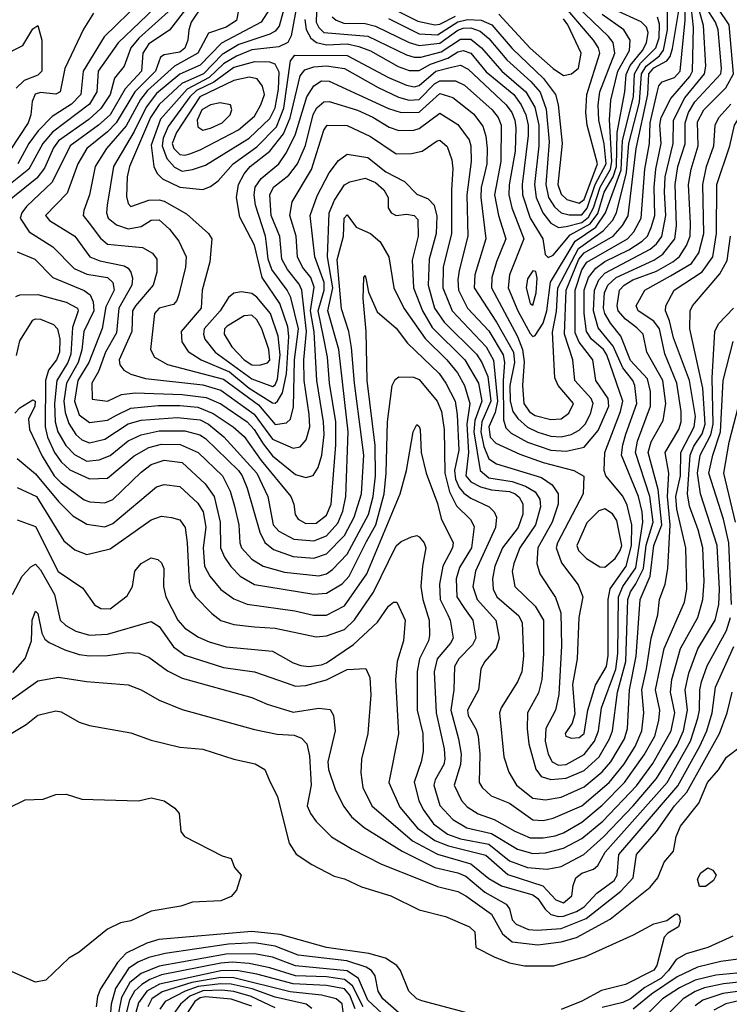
# Model space of a CAD drawing. Extents: x 501367 to 657802, y 482273 to 547541.
# Tile 536 of 656: x 589354 to 592108, y 520004 to 523825. Entities that reach past the tile are written whole.
import ezdxf

# ---------------------------------------------------------------- set-up
doc = ezdxf.new("R2010")
doc.units = 0

msp = doc.modelspace()

# ---------------------------------------------------------------- linework, layer by layer
at = {"layer": '0CON20XD'}
for points in [[(591487, 523067), (591535, 523068.2), (591556.1, 523093.9), (591587.6, 523185), (591630.1, 523265), (591622.9, 523342.9), (591601.6, 523435), (591598.9, 523495), (591605.8, 523545), (591663.8, 523695), (591656.7, 523736.6), (591639.4, 523759.4), (591426.1, 523965)], [(590055, 523940), (589935.4, 523784.6), (589855, 523731.7), (589831.9, 523695), (589826.9, 523625), (589763.5, 523556.5), (589705, 523455.8), (589660.2, 523415), (589549.8, 523335), (589480.6, 523195), (589380.4, 523099.6), (589361.9, 523075), (589356.5, 523055), (589391.3, 523001.3), (589483.3, 522943.3), (589565, 522859.6), (589615, 522837.7), (589695, 522824.4), (589716.2, 522805), (589721.1, 522775), (589689, 522711), (589673.8, 522626.2), (589622.2, 522495), (589580.4, 522425), (589566.7, 522345), (589585, 522292), (589625, 522261.7), (589695, 522270.5), (589729.6, 522290.4), (589785, 522317.7), (589891.8, 522328.2), (589975, 522328.1), (590045, 522320.7), (590105, 522296.9), (590182.6, 522245), (590225, 522207), (590291.1, 522115), (590405.8, 521975), (590417.8, 521945), (590423.3, 521905), (590435, 521886.7), (590465, 521870), (590505, 521871.2), (590545, 521901.9), (590563.2, 521945), (590581.6, 522175), (590580.9, 522265), (590556.1, 522415), (590549.2, 522515), (590533.6, 522593.6), (590512.2, 522695), (590536.1, 522775), (590536.3, 522805), (590499.3, 522905), (590482, 523065), (590508.7, 523141.3), (590555, 523230.8), (590591.2, 523278.8), (590625, 523303.6), (590705, 523290.7), (590775, 523234.5), (590847, 523197), (590895, 523148.2), (590939.2, 523129.2), (590962.5, 523105), (590972.4, 523062.4), (590970.8, 522995), (590943.4, 522895), (590939.2, 522795), (590964.4, 522705), (591001.2, 522651.2), (591127.2, 522527.2), (591147.8, 522495), (591170.5, 522440.5), (591182.7, 522345), (591148, 522265), (591143.1, 522225), (591155, 522169.2), (591175, 522121.2), (591205, 522101.9), (591378.5, 522048.5), (591419.9, 522019.9), (591444.4, 521985), (591443.5, 521945), (591419.9, 521875), (591364.5, 521775), (591361, 521715), (591372.1, 521675), (591433.1, 521583.1), (591453.8, 521523.9), (591456.8, 521395), (591445.9, 521205.9), (591433.9, 521145), (591396.1, 521073.9), (591393.5, 521025), (591405.2, 520975), (591421.1, 520945), (591445, 520932.1), (591475, 520934.3), (591545, 520973.9), (591584.6, 521025), (591600.1, 521065), (591612.1, 521155), (591667.1, 521305), (591675.4, 521365), (591678.5, 521585), (591694.1, 521625), (591745, 521698.2), (591772.2, 521875), (591769.4, 521915), (591755.1, 521975), (591690, 522135), (591694.1, 522175), (591706.8, 522216.8), (591748.8, 522335), (591741.5, 522405), (591733.2, 522425), (591694.1, 522474.1), (591657.5, 522557.5), (591598.6, 522628.6), (591581.4, 522695), (591584.3, 522775), (591601, 522815), (591625, 522841), (591800.2, 522935), (591825.1, 522954.9), (591846.3, 522983.7), (591861.5, 523065), (591855.9, 523155), (591859.5, 523215), (591889.9, 523345), (591891.8, 523435), (591935, 523521.9), (592011.5, 523615), (592017.4, 523645), (592007.7, 523802.3), (591978.9, 523905)], [(590065, 523883), (590019.4, 523815), (590010, 523785), (590007, 523745), (589995, 523714.8), (589975, 523698.7), (589915, 523688.4), (589900.5, 523679.5), (589881.4, 523625), (589801.4, 523545), (589728.8, 523425), (589695, 523389.9), (589614.4, 523325), (589579.5, 523265), (589538, 523152), (589453.9, 523065), (589470, 523045), (589567.6, 522985), (589626.9, 522905), (589665, 522889.3), (589760, 522870), (589775, 522861.2), (589785.8, 522845), (589791.7, 522821.7), (589789.4, 522795), (589738.4, 522705), (589730.2, 522609.8), (589686.9, 522535), (589660.2, 522459.8), (589633.8, 522415), (589635, 522352), (589695, 522344.3), (589749.8, 522370.2), (589802.6, 522377.4), (589985, 522371.1), (590078.4, 522358.4), (590135, 522333.8), (590236.5, 522265), (590264.6, 522235), (590298.6, 522178.6), (590335, 522133), (590425, 522060.5), (590465, 522048.5), (590493.3, 522056.7), (590512.6, 522087.4), (590527.2, 522135), (590535.6, 522215), (590533.6, 522265), (590506.8, 522425), (590496.4, 522613.6), (590482.8, 522695), (590496.7, 522786.7), (590483.9, 522823.9), (590451.4, 522865), (590431.7, 522905), (590427.3, 522985), (590403, 523065), (590411.5, 523118.5), (590486.5, 523243.5), (590535, 523395.7), (590548, 523415), (590625, 523414.8), (590715, 523371.2), (590815, 523304.2), (590874, 523306), (590915.5, 523314.5), (590973.6, 523355), (590985, 523356.9), (591013.4, 523333.4), (591031, 523281), (591035.6, 523245.6), (591029.8, 523165), (591030.3, 522995), (590998.1, 522865), (590996.1, 522785), (591031.8, 522695), (591165, 522555.2), (591193.1, 522503.1), (591207.7, 522345), (591199.3, 522300.7), (591175.3, 522245), (591179.9, 522205), (591201.4, 522181.4), (591295, 522138.9), (591385, 522107.1), (591504.3, 522075), (591543.3, 522053.3), (591540.9, 521985), (591440.8, 521795), (591436.2, 521775), (591457, 521717), (591521.4, 521631.4), (591538.9, 521585), (591524.2, 521505.8), (591517.2, 521345), (591499.7, 521245), (591508, 521132), (591498.7, 521095), (591470.5, 521055), (591472.9, 521045), (591495, 521037.3), (591525, 521039.4), (591545, 521054.7), (591559.4, 521145), (591588, 521242), (591631.1, 521315), (591638.3, 521358.3), (591638, 521575), (591646, 521616), (591707.2, 521705), (591728.9, 521785), (591729.3, 521865), (591711.4, 521941.4), (591695, 521976), (591628.9, 522055), (591621.8, 522075), (591625.2, 522145), (591686, 522304), (591695.1, 522345), (591632.9, 522525), (591619.1, 522545), (591573.1, 522585), (591553.4, 522615), (591544.6, 522684.6), (591544.7, 522775), (591561.2, 522825), (591589.6, 522860.4), (591625, 522887.1), (591717.6, 522932.4), (591769.7, 522965), (591790, 522985), (591805, 523018.2), (591818.3, 523065), (591815.7, 523175), (591822.4, 523245), (591843.8, 523345), (591838.9, 523415), (591843, 523445), (591880.4, 523519.6), (591954.4, 523605), (591965.3, 523625), (591968.6, 523795), (591957.1, 523905)], [(590209.3, 523895), (590195, 523821.3), (590155, 523795.6), (590087.2, 523772.8), (590045.8, 523695), (589955, 523644.6), (589850.3, 523549.7), (589823.3, 523515), (589767.6, 523412.4), (589690.5, 523325), (589647.5, 523255), (589624.5, 523145.5), (589602.6, 523085), (589600.8, 523065), (589623.8, 523035), (589667.5, 522977.5), (589695, 522953.2), (589830.8, 522940.8), (589869.3, 522919.3), (589886, 522895), (589886.3, 522845), (589872.4, 522795), (589803.3, 522715), (589792.5, 522695), (589788.8, 522615), (589739.8, 522505), (589743.2, 522485), (589758.5, 522465), (589785, 522448.8), (589842.4, 522432.4), (590065, 522407.6), (590135, 522386.7), (590264.4, 522294.4), (590335, 522196.7), (590415, 522162.2), (590442, 522168), (590465.7, 522194.3), (590480.6, 522245), (590477.1, 522292.9), (590458.4, 522425), (590457.2, 522505), (590467.5, 522615), (590448.9, 522775), (590438.5, 522798.5), (590393.5, 522855), (590371.1, 522895), (590363.8, 522983.8), (590330.3, 523065), (590325.2, 523145), (590339.6, 523175), (590398.5, 523221.5), (590432.5, 523265), (590463.5, 523336.5), (590492.6, 523457.4), (590507.2, 523482.8), (590535, 523506.5), (590555, 523507.5), (590665, 523473.5), (590725, 523446.6), (590788, 523408), (590825, 523394.3), (590884, 523396), (590905, 523402.5), (590985, 523462.5), (591055, 523417.9), (591098.2, 523358.2), (591105.5, 523335), (591106.1, 523275), (591089.1, 523145), (591092.8, 522985), (591059, 522851), (591054.2, 522815), (591057.5, 522775), (591092.1, 522705), (591175, 522617.1), (591229.7, 522525), (591235.5, 522495), (591230.4, 522425), (591232.2, 522272.2), (591241.3, 522241.3), (591260.9, 522220.9), (591325, 522184.9), (591415, 522155.1), (591475, 522150.2), (591545, 522166), (591599.3, 522230.7), (591640.7, 522325), (591637.9, 522355), (591590, 522425), (591578.5, 522505), (591525, 522574), (591509.9, 522610.1), (591509.2, 522775), (591535, 522854.4), (591555, 522884.3), (591712.3, 522975), (591737.8, 523002.2), (591765.8, 523054.2), (591780.2, 523245), (591798.5, 523345), (591800.2, 523425), (591827.8, 523542.2), (591835, 523567.8), (591846.8, 523583.2), (591895, 523601.1), (591917.4, 523625), (591936.8, 523823.2), (591935.7, 523905)], [(590389.2, 523905), (590360.5, 523799.5), (590345, 523780), (590325, 523768.1), (590205, 523728.5), (590140.5, 523689.5), (590067.6, 523615), (589982.8, 523577.2), (589894.9, 523495.1), (589862, 523445), (589780.5, 523255), (589771.2, 523215), (589768.4, 523138.4), (589775, 523111.9), (589785, 523100), (589855.8, 523124.2), (589895, 523126.2), (589915, 523120.5), (590000.9, 523070.9), (590086.5, 522995), (590100, 522975), (590092.5, 522885), (590061.7, 522775), (590058.1, 522705), (589980.8, 522615), (589983.1, 522575), (590007.5, 522537.5), (590058, 522505), (590168.1, 522458.1), (590245, 522394.9), (590335, 522338.5), (590345, 522337.4), (590355, 522344.8), (590373.6, 522376.4), (590389.2, 522450.8), (590398.3, 522595), (590395, 522632.5), (590363.7, 522723.7), (590294.6, 522825), (590265, 522950), (590208.3, 523058.3), (590195.2, 523135), (590203.9, 523185), (590225, 523226.3), (590248.5, 523255), (590325.5, 523314.5), (590378.3, 523381.7), (590404.2, 523444.1), (590442.7, 523607.3), (590460.3, 523629.7), (590495, 523641.8), (590545, 523645.9), (590615, 523634.9), (590745, 523562.1), (590824.3, 523524.3), (590865, 523512.6), (590905, 523515.6), (590964.4, 523575.6), (590985, 523588.2), (591045, 523587.2), (591080.4, 523570.4), (591188.1, 523475), (591210.3, 523445), (591222.7, 523415), (591221.4, 523275), (591196.8, 523145), (591212.5, 523065), (591240.4, 522975), (591204.6, 522885.4), (591185.8, 522825), (591184.5, 522785), (591286.1, 522596.1), (591305.7, 522545.7), (591312.2, 522497.8), (591305.7, 522405), (591309.9, 522335), (591332.7, 522302.7), (591355, 522289.2), (591415, 522274), (591455, 522275.7), (591485, 522298), (591503.8, 522335), (591443.4, 522405), (591430.2, 522435), (591422.3, 522612.3), (591436.9, 522693.1), (591442.7, 522785), (591522.8, 522937.2), (591618.3, 523005), (591654.2, 523045), (591670.2, 523075), (591708.5, 523231.5), (591718, 523345), (591760, 523505), (591766.9, 523615), (591785, 523643.9), (591836.8, 523685), (591853, 523707), (591867.7, 523785), (591867.7, 523867.7)], [(591748.6, 522628.6), (591705, 522662.3), (591676.3, 522695), (591672.8, 522715), (591682.1, 522775), (591699.8, 522795), (591732.9, 522815), (591825, 522849.4), (591889, 522885), (591914.3, 522905.7), (591941.3, 522948.7), (591955.4, 522985), (591957.6, 523035), (591949.4, 523185), (591959.4, 523245), (591986.8, 523335), (591985, 523428.9), (592009.5, 523475), (592095, 523560.4), (592124.5, 523615), (592107.7, 523805), (592025, 523929.2)], [(589943.1, 523866.9), (589816.9, 523753.1), (589784.9, 523715.1), (589759.7, 523645), (589721.7, 523598.3), (589705.4, 523535), (589669.5, 523480.5), (589622.2, 523437.8), (589505, 523355.4), (589485, 523327.7), (589451, 523249), (589420.5, 523209.5), (589239.5, 523065)], [(589904.1, 523895), (589736.5, 523735), (589659.1, 523625), (589653.8, 523545), (589625, 523497.2), (589481, 523389), (589444.1, 523345), (589389.7, 523245), (589259, 523141)], [(589822.9, 523895), (589681.4, 523758.6), (589600.5, 523625), (589591.2, 523535), (589555, 523497.3), (589480.2, 523449.8), (589426.3, 523393.6), (589389.7, 523345), (589347.2, 523265)], [(590323.9, 523866.1), (590291.4, 523815), (590136.9, 523733.1), (590055, 523647.8), (589975, 523613.2), (589885, 523538), (589844.9, 523485), (589798.9, 523391.1), (589718.2, 523255), (589693.6, 523105), (589691.7, 523075), (589697.2, 523055), (589729.3, 523029.3), (589775, 523013.6), (589825, 523023), (589865, 523047.4), (589895, 523048.7), (589935, 523012), (589971.8, 522965), (590000, 522905), (589998, 522865), (589971.2, 522758.8), (589964.6, 522735.4), (589950.5, 522719.5), (589895, 522705.9), (589877.1, 522685), (589862.3, 522545), (589877.3, 522515), (589927.2, 522487.2), (590145, 522430.3), (590280.5, 522330.5), (590345, 522254.1), (590389, 522261), (590405.4, 522275), (590417, 522323), (590420.5, 522505), (590436, 522625), (590406.6, 522746.6), (590392.6, 522775), (590332, 522855), (590318.5, 522895), (590313.6, 522943.6), (590307.6, 522985), (590269.6, 523105), (590263.8, 523145), (590267.6, 523175), (590291.4, 523208.6), (590359.2, 523265), (590387.2, 523305), (590423.7, 523376.4), (590468.8, 523525), (590495, 523567.9), (590525, 523587.5), (590555, 523586.5), (590785, 523480), (590835, 523464.5), (590905, 523466.4), (590985, 523537.8), (591035, 523523.2), (591115, 523459.5), (591151.8, 523411.8), (591163.1, 523373.1), (591167.9, 523325), (591167.2, 523265), (591155.7, 523215), (591145.4, 523175), (591143.3, 523135), (591163.3, 522975), (591120.5, 522835), (591117.8, 522785), (591205, 522650.6), (591270, 522535), (591274.5, 522495), (591256.5, 522405), (591257.2, 522345), (591267.8, 522305), (591287, 522277), (591325, 522244.2), (591365, 522224), (591415, 522208.9), (591455, 522206.6), (591494.1, 522215.9), (591525, 522231.9), (591547.9, 522255), (591569.8, 522295), (591580.2, 522335), (591571.7, 522355), (591508.7, 522425), (591500.9, 522505), (591467.9, 522605), (591474.6, 522775), (591524.5, 522895.5), (591545, 522920.7), (591656.8, 522985), (591693.4, 523026.6), (591715.9, 523064.1), (591746.7, 523325), (591792.2, 523535), (591795.9, 523615), (591815, 523638.3), (591865.4, 523664.6), (591878.1, 523681.9), (591887.3, 523712.7), (591914.1, 523875.9)], [(590432.3, 523895), (590407.5, 523762.5), (590395, 523736.5), (590360.2, 523719.8), (590255, 523707.9), (590195, 523683.3), (590145, 523653.2), (590089.2, 523600.8), (590004.6, 523555.5), (589901.2, 523438.8), (589865, 523337.5), (589874.3, 523255), (589888.3, 523228.3), (589907.8, 523207.8), (589975, 523174.8), (590065, 523165.8), (590095, 523177.6), (590125, 523199.7), (590182, 523265), (590275, 523331.1), (590351.3, 523408.7), (590379.1, 523480.9), (590405.4, 523664.6), (590422.2, 523687.8), (590625, 523686.4), (590785, 523601.1), (590855, 523570.6), (590885, 523563.9), (590905, 523569.9), (590968.9, 523625), (591029.5, 523640.5), (591065, 523648.1), (591095, 523633.1), (591242.3, 523495), (591264, 523465), (591275.3, 523435.3), (591280.1, 523405), (591276.9, 523315), (591253.6, 523183.6), (591252.1, 523145), (591264.5, 523094.5), (591310.5, 522975), (591255.5, 522835), (591249.2, 522785), (591287, 522695), (591335, 522607.7), (591345, 522595.5), (591355, 522599.4), (591385, 522647.6), (591400.1, 522695), (591413.9, 522806.1), (591509.3, 522965), (591590, 523020), (591627.7, 523075), (591687.6, 523242.4), (591694, 523356), (591735.8, 523525), (591740, 523615), (591763.6, 523656.4), (591822.4, 523715), (591835.2, 523755), (591837.2, 523807.2), (591829.3, 523835)], [(590506.7, 523895), (590504.2, 523815), (590515, 523794), (590535, 523775.7), (590705, 523760.6), (590855, 523688.5), (590885, 523678.8), (590910.7, 523679.3), (590989.6, 523700.4), (591065, 523749.6), (591105, 523749.6), (591145.8, 523715.9), (591225.5, 523625), (591318.9, 523545), (591352.8, 523485), (591368.6, 523415), (591368.9, 523335), (591352.2, 523185), (591358.7, 523135), (591384.5, 523075), (591415, 523034.8), (591445, 523018.3)], [(590747.7, 523895), (590899.4, 523819.4), (590965, 523804.5), (590985, 523807.1), (591045, 523838.2)], [(591265.7, 521684.3), (591276.2, 521625), (591355, 521549.2), (591386.3, 521495), (591387.2, 521365), (591380.2, 521265), (591367.4, 521212.6), (591324.2, 521135), (591323.1, 521073.1), (591329.7, 521015), (591356.6, 520916.6), (591378.4, 520888.4), (591415, 520876.5), (591475, 520881.8), (591545, 520911.1), (591602.3, 520965), (591643.4, 521035), (591654, 521065), (591674.5, 521215), (591706.3, 521335), (591713.5, 521575), (591724.6, 521605.3), (591745, 521635.9), (591775.1, 521695), (591784.7, 521785.3), (591812.4, 521875), (591799.7, 521975), (591743.4, 522145), (591751.1, 522188.9), (591802.6, 522325), (591802.5, 522382.5), (591790.7, 522430.7), (591725, 522502.4), (591686.8, 522596.8), (591646.8, 522646.8), (591625.1, 522685), (591620.1, 522705), (591624, 522765), (591637.1, 522795), (591669.1, 522825), (591815, 522891.1), (591849.5, 522915), (591896.5, 522975), (591903.4, 523025), (591897.4, 523185), (591907.6, 523255), (591937, 523343), (591937.2, 523425), (591949.7, 523465), (591974.2, 523505.8), (592074.6, 523615), (592077.7, 523635), (592065.1, 523785), (592054.6, 523815), (592019.8, 523869.8)], [(591890.8, 522590.8), (591876.3, 522656.3), (591860.7, 522695), (591862.2, 522715), (591894.2, 522775), (592003, 522847), (592043.4, 522905), (592058.6, 522995), (592059, 523185), (592110.2, 523335), (592128.4, 523415), (592202.9, 523535), (592217.8, 523605), (592189.6, 523815), (592157.1, 523877)], [(589640.2, 523849.8), (589601.7, 523788.3), (589529.8, 523635), (589511.5, 523545), (589495, 523535.3), (589435, 523542.9), (589414.1, 523535.9), (589402.3, 523507.7), (589397.8, 523455), (589387.5, 523425), (589281.7, 523265)], [(590461, 523825), (590466.3, 523786.3), (590483.4, 523753.4), (590505.9, 523735.9), (590545, 523727.6), (590625, 523730.7), (590670.6, 523720.6), (590715, 523703.7), (590823.5, 523643.5), (590865, 523628.3), (590905, 523628.2), (590948.2, 523651.8), (591015, 523675.9), (591055, 523700.7), (591075, 523705.1), (591105.2, 523695), (591165, 523622), (591271.9, 523535), (591299.7, 523495), (591317.7, 523455), (591327.8, 523415), (591327.8, 523375), (591303.9, 523185), (591305.4, 523145), (591334.9, 523054.9), (591384, 522975), (591393.7, 522913.7), (591405, 522902.2), (591425, 522911.2), (591490, 522990), (591567.4, 523032.6), (591597.4, 523072.6), (591621.9, 523155), (591656.7, 523215), (591670.7, 523255), (591673.1, 523386.9), (591703, 523545), (591708.1, 523611.9), (591723.2, 523646.8), (591770.8, 523705), (591786.7, 523735), (591792.7, 523775), (591785.9, 523795.9), (591766.4, 523816.4), (591663.3, 523863.3)], [(590566.2, 523836.2), (590582.6, 523822.6), (590611.8, 523811.8), (590695, 523810.2), (590735, 523800.2), (590865, 523736.1), (590905, 523724.7), (590985, 523733.5), (591055, 523784.4), (591075, 523791.6), (591105, 523793.6), (591140.5, 523780.5), (591175, 523751.5), (591245, 523669.2), (591337.6, 523585), (591373.6, 523543.6), (591397.2, 523477.2), (591409.3, 523350.7), (591395.7, 523185), (591406.6, 523135), (591429, 523099), (591455.1, 523075.1), (591487, 523067)], [(590785, 523829.4), (590905, 523769.3), (590975, 523765.8), (591054, 523816), (591091.5, 523825), (591145, 523822.9), (591186.2, 523805), (591265, 523712.5), (591386.6, 523596.6), (591433, 523535), (591443.5, 523495), (591459.1, 523345), (591442.4, 523185), (591455, 523148.2), (591477.7, 523127.7), (591525, 523113.2)], [(591213.6, 523846.4), (591334.7, 523714.7), (591425, 523635.2), (591465, 523608.4)], [(591445, 523018.3), (591475, 523022.2), (591535, 523038), (591561.8, 523058.2), (591581.2, 523095), (591606.2, 523175), (591647.3, 523245), (591652.4, 523275), (591643.3, 523436.7), (591647.8, 523512.2), (591675.3, 523625), (591720.3, 523705), (591723.8, 523745), (591698.3, 523785), (591615, 523844.6)], [(591465, 523608.4), (591495, 523614.1), (591523.2, 523636.8), (591533.4, 523695), (591480.7, 523805), (591465, 523827.9)], [(591525, 523113.2), (591545, 523127.5), (591595.8, 523265), (591556.4, 523415), (591551.1, 523465), (591554.9, 523535), (591605.5, 523695), (591600.7, 523715), (591581.2, 523745), (591481.7, 523861.7)], [(589205, 523643.1), (589365.8, 523724.2), (589405, 523788.8), (589425, 523802.5), (589440, 523745), (589440.5, 523625), (589425, 523609.4), (589371.7, 523588.3), (589340.4, 523559.6)], [(589985, 523237.4), (590025, 523243), (590075, 523260.2), (590245, 523364.9), (590325, 523442), (590345, 523483.2), (590358.7, 523555), (590361.6, 523621.6), (590345, 523652.8), (590325, 523660.6), (590265, 523661.8), (590185, 523638.8), (590107.1, 523582.9), (590040.3, 523549.7), (590014.5, 523525), (589930.1, 523409.9), (589911.4, 523365), (589906.5, 523335), (589925.8, 523285.8), (589955, 523252.1), (589985, 523237.4)], [(589995, 523298.7), (590015, 523304.8), (590055, 523320), (590202.7, 523397.3), (590265, 523451), (590290.5, 523495), (590304.1, 523535), (590296.8, 523566.8), (590275.2, 523595.2), (590245, 523601.7), (590185, 523588.4), (590052.8, 523525), (589963.3, 523386.7), (589946.5, 523345), (589952.4, 523325), (589975, 523301.2), (589995, 523298.7)], [(589341.9, 522521.9), (589355, 522579.2), (589405, 522658.9), (589415, 522664.5), (589435, 522662.7), (589485, 522642.3), (589501.4, 522625), (589509.4, 522585), (589508.1, 522535), (589497.2, 522505), (589465.7, 522464.3), (589454.4, 522425), (589452.7, 522245), (589461.5, 522205), (589489.9, 522145), (589515, 522109.8), (589548.5, 522078.5), (589625, 522043), (589695, 522046.2), (589797.9, 522132.1), (589854.9, 522165.1), (589905, 522177.5), (589976.7, 522176.7), (590046.4, 522145), (590141.4, 522055), (590170.7, 521995), (590187.8, 521937.8), (590205.2, 521865), (590209, 521795), (590215.5, 521775.5), (590255, 521731.1), (590299.5, 521705), (590381.6, 521681.6), (590515, 521666.6), (590545, 521675.2), (590568.6, 521691.4), (590625, 521751.2), (590707.3, 521905), (590726, 521975), (590734.9, 522055.1), (590733.2, 522173.2), (590702.4, 522425), (590699.2, 522615), (590687.5, 522742.5), (590690, 522825), (590695, 522832.5), (590698.8, 522815), (590707.8, 522767.8), (590741.3, 522691.3), (590815, 522627.3), (590859.4, 522569.4), (590981.7, 522451.7), (591008, 522415), (591043.5, 522345), (591051.9, 522291.9), (591058.4, 522155), (591041.9, 522075), (591045, 522041.6), (591059.2, 522009.2), (591077.4, 521987.4), (591105, 521967.9), (591175.6, 521935), (591195.6, 521915), (591203.9, 521895), (591200.3, 521855), (591122.4, 521685), (591112.3, 521625), (591129.6, 521575), (591202.5, 521495), (591214.7, 521424.7), (591202.8, 521385), (591159.1, 521335), (591143.9, 521306.1), (591134, 521225), (591092, 521145), (591094.8, 521124.8), (591125, 521071.1), (591133, 521045), (591140, 520975), (591137.1, 520865), (591148.7, 520845), (591183.3, 520813.3), (591255, 520784.8), (591345, 520720.4), (591385, 520717.6), (591425, 520726), (591535, 520774.8), (591641.2, 520865), (591698.6, 520935), (591742.6, 521005), (591768.6, 521065), (591776.1, 521135), (591768.9, 521225), (591786.1, 521306.1), (591804.9, 521425.1), (591830, 521515), (591836.9, 521575), (591858.4, 521635), (591869.8, 521695), (591878.6, 521865), (591868, 521975), (591873.6, 522065), (591859.6, 522145), (591912.4, 522235), (591920.7, 522265), (591920.8, 522305), (591903.6, 522415), (591858.3, 522528.3), (591837, 522625), (591815, 522655.5), (591754.1, 522695), (591745.9, 522715), (591779.6, 522775), (591879.7, 522830.3), (591960.8, 522879.2), (591990.1, 522919.9), (592009.5, 522995), (592004.9, 523185.1), (592019.3, 523255), (592047.4, 523335), (592052.9, 523415), (592067.3, 523445), (592113.5, 523496.5)], [(590065, 523396.6), (590095, 523403.9), (590139.6, 523425), (590170.4, 523455), (590177.1, 523475), (590172, 523495), (590132.2, 523502.2), (590095, 523494.3), (590060.5, 523475), (590043.3, 523435), (590045, 523408.5), (590065, 523396.6)], [(589345, 522924.1), (589413.3, 522895), (589482.7, 522825), (589603.8, 522773.8), (589627.1, 522757.1), (589639.5, 522729.5), (589641.7, 522695), (589602.6, 522615), (589595.8, 522544.2), (589580.6, 522495), (589536.1, 522415), (589526.1, 522345), (589531.2, 522301.2), (589545, 522257.8), (589571.5, 522215), (589595, 522195.2), (589625, 522183.2), (589685, 522197.8), (589775, 522256.4), (589825, 522271.2), (589965, 522280.8), (590055, 522271.7), (590086.4, 522255), (590146.6, 522206.6), (590274.9, 522065), (590317.4, 521975), (590338.1, 521865), (590360.1, 521840.1), (590418.6, 521808.6), (590495, 521802.3), (590545, 521821.9), (590588.7, 521871.3), (590608.3, 521918.3), (590619.6, 521975), (590628.8, 522225), (590592.7, 522545), (590549.4, 522695), (590568.9, 522785), (590549.2, 522905), (590555.4, 523075), (590575.3, 523124.7), (590615, 523184.1), (590635, 523196.3), (590695, 523209.8), (590735, 523192.8), (590767.6, 523165), (590784, 523135), (590784.4, 523095), (590796, 523075), (590815.6, 523065.6), (590855, 523070), (590885, 523065.3), (590899.2, 523049.3), (590901, 522985), (590877.7, 522892.3), (590882, 522785), (590917.9, 522695), (590955, 522630), (591081.8, 522505), (591134.3, 522415), (591147.3, 522345), (591120.7, 522269.3), (591116.8, 522225), (591141.2, 522075), (591175, 522047.4), (591265, 522032.7), (591316.9, 522015), (591355, 521992.2), (591372.3, 521965), (591374.8, 521934.8), (591356.4, 521865), (591295.2, 521775), (591271.2, 521715), (591265.7, 521684.3)], [(589339.7, 522750.3), (589355, 522757.1), (589425, 522758.5), (589535, 522728.5), (589578.8, 522705), (589581.4, 522695), (589559.6, 522630.4), (589553.3, 522526.7), (589541.5, 522495), (589498.9, 522425), (589489.2, 522335), (589492.2, 522265), (589502.5, 522225), (589533.2, 522173.2), (589567.5, 522137.6), (589615, 522112.3), (589662.6, 522117.4), (589705, 522133.3), (589775, 522190.2), (589825, 522214.5), (589895, 522229), (589995, 522229.2), (590053.6, 522213.6), (590075, 522199.3), (590203.2, 522075), (590217.5, 522055), (590236.7, 522006.7), (590286.2, 521836.2), (590305, 521796.8), (590339.2, 521769.2), (590415, 521742.2), (590495, 521734.8), (590545, 521752.6), (590615, 521822.9), (590652.6, 521895), (590680.1, 521985), (590689.7, 522135), (590653.2, 522415), (590642.4, 522552.4), (590631, 522615), (590603.2, 522703.2), (590586.6, 522893.4), (590610.7, 522985), (590613.5, 523055), (590625, 523067.9), (590659.3, 523019.3), (590715, 522994.8), (590753.3, 522963.3), (590786.6, 522905), (590806.1, 522785), (590845.4, 522705.4), (590927.2, 522587.2), (591011.1, 522505), (591052.7, 522455), (591080.7, 522405), (591100.5, 522335), (591089.8, 522255), (591095.6, 522145), (591084.9, 522054.9), (591105, 522031), (591142.2, 522012.2), (591185, 522000.9), (591255, 521993.8), (591277, 521985), (591292, 521972), (591306.4, 521946.4), (591306.3, 521906.3), (591288.4, 521855), (591227.7, 521775), (591198, 521705), (591188.4, 521655), (591191, 521615), (591205.2, 521585), (591291.5, 521511.5), (591304.3, 521485), (591309.1, 521355), (591302.4, 521295), (591285.8, 521255), (591222.9, 521155), (591216.4, 521135), (591232.6, 520965), (591252.4, 520905), (591282.1, 520855), (591345, 520804), (591395, 520797.6), (591455, 520808.7), (591545, 520848.4), (591615, 520906.2), (591648.6, 520945), (591700.6, 521035), (591712.3, 521075), (591720.2, 521225), (591746.7, 521355), (591762.4, 521575), (591801.2, 521665), (591814.8, 521785), (591846.1, 521865), (591832.2, 522002.2), (591792.8, 522145), (591805, 522187.2), (591850.9, 522269.1), (591862.2, 522335), (591849.5, 522425), (591788.3, 522535), (591774, 522604), (591748.6, 522628.6)], [(590493.8, 521513.8), (590545, 521514.8), (590615, 521550), (590701.8, 521675), (590830, 521985), (590855.4, 522075), (590881.5, 522225), (590895, 522253.8), (590905, 522246.7), (590907.7, 522235), (590911.5, 522145), (590932, 522065), (590975, 521948), (590989.7, 521889.7), (591036.3, 521795), (591034.3, 521775), (590995.6, 521704.4), (590983.8, 521635), (590986.2, 521575), (591015, 521515.4), (591024.3, 521495), (591035.7, 521425), (591026.1, 521405), (590974.5, 521345), (590962.6, 521295), (590970.3, 521135), (591001.9, 520995), (591003.9, 520955), (590999.8, 520935), (590966, 520875), (590960.9, 520855), (590985, 520775.4), (591035, 520721), (591089.7, 520689.7), (591185, 520667.5), (591286.5, 520606.5), (591345, 520589.3), (591395, 520592.4), (591465, 520610.3), (591535, 520647.2), (591617.2, 520715), (591748.3, 520851.7), (591810.9, 520939.1), (591881.9, 521065), (591897, 521135), (591880.3, 521215), (591884.6, 521265), (591918.8, 521385), (591985.2, 521505), (592005.5, 521575), (592010.6, 521645), (592004.5, 521775), (591986.9, 521845), (591952.9, 521937.1), (591946.1, 521985), (591955.5, 522135), (591970.2, 522169.8), (592002.2, 522217.8), (592014, 522255), (592005.3, 522395.3), (591955.3, 522624.7), (591955.8, 522695), (591965.3, 522715), (592070.7, 522839.3), (592099.4, 522890.6), (592111.9, 522985)], [(591345, 522717.1), (591358.9, 522765), (591362.2, 522822.2), (591357.2, 522847.2), (591345, 522850.6), (591325, 522819.4), (591319.6, 522785), (591335, 522723.3), (591345, 522717.1)], [(590335, 522401.5), (590345, 522407.8), (590355, 522429.6), (590365.2, 522525), (590356.9, 522596.9), (590327.2, 522685), (590275, 522747.7), (590255, 522762.7), (590215, 522769.4), (590185, 522763.8), (590165, 522746.5), (590132, 522695), (590070.4, 522625), (590067.3, 522605), (590073, 522585), (590113, 522535), (590255, 522431.5), (590335, 522401.5)], [(589345, 522010.2), (589419.7, 521975), (589525, 521803.2), (589567.9, 521767.9), (589615, 521750), (589705, 521771.6), (589865, 521884.7), (589905, 521897.8), (589943.1, 521893.1), (589975, 521883.8), (589995.7, 521855), (590004.6, 521794.6), (590011.6, 521641.6), (590018.4, 521615), (590035.9, 521585.9), (590100.2, 521520.2), (590135, 521493.7), (590185, 521477.5), (590265, 521468.4), (590345, 521463.2), (590505, 521429.8), (590545, 521434), (590615, 521458.8), (590653.6, 521496.4), (590727.1, 521602.9), (590815, 521782.9), (590835, 521799.6), (590875, 521818.5), (590895, 521823.8), (590905, 521818.5), (590923.6, 521795), (590930.8, 521775), (590916.9, 521705), (590911.2, 521625), (590918.8, 521575), (590943.3, 521495), (590944.4, 521435), (590940.9, 521415), (590905.9, 521345), (590896, 521296), (590896.3, 521145), (590918.1, 521055), (590920, 520985), (590912.5, 520945), (590885, 520866), (590902.8, 520795), (590920.1, 520760.1), (590960.4, 520705), (591013.8, 520665), (591065, 520646.1), (591175, 520625.3), (591255, 520561.2), (591325, 520535.4), (591401.5, 520528.5), (591455, 520539.3), (591543.3, 520585), (591620.5, 520655), (591735, 520774.8), (591825, 520880), (591905, 521009.8), (591929.6, 521065), (591945.6, 521145), (591936.2, 521225), (591951, 521289), (591985.8, 521384.1), (592053.2, 521495), (592067.4, 521555), (592069.6, 521615), (592060.3, 521785), (591996, 521985), (591984, 522065), (591995.3, 522135), (592036.2, 522213.8), (592045.4, 522255), (592041.3, 522435), (592051.1, 522615), (592065.5, 522644.5), (592123.7, 522705)], [(590285, 522483.7), (590316.1, 522493.9), (590325, 522504.3), (590321.4, 522545), (590294.3, 522625), (590275, 522660.5), (590255, 522678.7), (590225, 522675.6), (590158.8, 522635), (590149.5, 522625), (590148, 522605), (590177.7, 522555), (590225, 522505.6), (590255, 522485.2), (590285, 522483.7)], [(589335, 522297.7), (589355, 522318.9), (589405, 522350), (589414.4, 522344.4), (589413.3, 522325), (589387.9, 522275), (589392.1, 522235), (589441.7, 522131.7), (589488.3, 522055), (589515, 522027.9), (589605, 521961.7), (589626.3, 521953.6), (589685, 521949.5), (589715, 521962.5), (589825, 522068.9), (589865, 522098.4), (589915, 522116), (589985, 522107.2), (590074, 522024), (590108.5, 521975), (590132.5, 521875), (590132.8, 521775), (590149.4, 521739.4), (590173.2, 521703.2), (590210, 521665), (590265, 521633.1), (590495, 521595.9), (590545, 521599.8), (590605, 521636.1), (590633.1, 521665), (590700.1, 521799.9), (590736.7, 521865), (590768.5, 521985), (590776.5, 522065), (590781.9, 522265), (590799.2, 522405), (590811.1, 522428.9), (590825, 522439.1), (590882.7, 522437.3), (590905, 522428.4), (590973.8, 522345), (590990.5, 522305), (591002, 522235), (591004.2, 522065), (591022.2, 521992.2), (591048.8, 521938.8), (591103.3, 521885), (591117.7, 521857.7), (591107.8, 521775), (591061.1, 521698.9), (591047.7, 521655), (591050.3, 521585), (591079.9, 521539.9), (591112, 521495), (591124.8, 521425), (591111.1, 521398.9), (591058.7, 521345), (591042, 521315), (591038.4, 521225), (591026.8, 521145), (591057.2, 521035), (591066.8, 520975), (591064.8, 520935), (591040, 520855), (591068.4, 520795), (591090.3, 520770.3), (591133.9, 520743.9), (591195, 520721.7), (591275.6, 520675.6), (591335, 520650.5), (591385, 520649.7), (591431.7, 520658.3), (591465, 520670.3), (591535, 520710.5), (591615, 520776.4), (591701, 520865), (591777.9, 520972.1), (591819, 521045), (591834.9, 521105), (591838, 521145), (591821.5, 521225), (591855.1, 521384.9), (591933.7, 521565), (591942.7, 521615), (591939.8, 521775), (591904, 521925), (591900.4, 521975), (591917.9, 522055), (591919.4, 522145), (591972.1, 522245), (591976.7, 522285), (591953.3, 522425), (591890.8, 522590.8)], [(592116.7, 521555), (592106.3, 521795), (592085, 521887.3), (592028.4, 522065), (592043.5, 522135), (592073.3, 522225), (592083.5, 522425), (592123.3, 522576.7)], [(592132.5, 521875), (592086.7, 522065), (592107.8, 522185), (592170.3, 522429.7)], [(589345, 522121.8), (589415, 522063.3), (589505, 521955.7), (589560, 521900), (589615, 521867.1), (589685, 521857.5), (589715, 521870), (589885, 522011.8), (589915, 522020.9), (589975, 522014.1), (590045, 521948.7), (590065.6, 521915.6), (590076.3, 521856.3), (590066.7, 521775), (590070.9, 521705), (590091.4, 521665), (590135, 521614.1), (590185, 521577.9), (590237.5, 521557.5), (590421.7, 521531.7), (590493.8, 521513.8)], [(591625, 521700), (591665, 521734.3), (591684.9, 521765), (591690.4, 521785), (591671.4, 521881.4), (591655, 521907.4), (591625, 521927), (591601.4, 521918.6), (591555, 521872), (591516, 521785), (591523, 521765), (591553.8, 521733.8), (591605, 521701.9), (591625, 521700)], [(589345, 521884.5), (589415, 521857.7), (589504, 521684), (589599.1, 521619.1), (589644.6, 521554.6), (589669.6, 521539.6), (589705, 521538.9), (589770.9, 521589.1), (589791.4, 521625), (589801.4, 521685), (589825.3, 521714.7), (589865, 521737.3), (589890.2, 521730.2), (589905, 521717.1), (589913.8, 521695), (589912.8, 521625), (589921.9, 521585), (589967.5, 521495), (589995, 521463.3), (590048.3, 521428.3), (590089.5, 521410.5), (590155, 521391.7), (590335, 521374.7), (590415, 521328.9), (590445, 521318.8), (590475.7, 521315.7), (590525, 521321.2), (590545, 521329), (590649.2, 521400.8), (590743.2, 521486.8), (590785, 521548.9), (590805, 521564.3), (590818, 521565), (590850.4, 521495), (590843.3, 521415), (590819.5, 521335), (590812, 521265), (590824.1, 521054.1), (590786.8, 520865), (590829.6, 520769.6), (590898, 520688), (590965, 520640.2), (591018.6, 520618.6), (591163.3, 520583.3), (591247.9, 520507.9), (591383.9, 520463.9), (591435, 520409.5), (591465, 520398), (591496.9, 520425), (591501.4, 520465), (591511.9, 520495), (591535, 520512.9), (591581, 520529), (591597.7, 520542.3), (591626.1, 520595), (591867.2, 520865), (591957.6, 521025), (591986.3, 521115), (591992.1, 521145), (591992.9, 521225), (592000, 521255), (592022.3, 521317.7), (592096.7, 521455), (592112.5, 521505)], [(589326, 521595), (589363.3, 521665), (589397.9, 521702.1), (589415, 521711.8), (589435, 521690), (589489.4, 521595), (589511.7, 521495), (589533.8, 521473.8), (589572.4, 521452.4), (589625, 521437.1), (589695, 521440.4), (589865, 521489.3), (589895, 521470), (589951.1, 521391.1), (589995, 521358.6), (590145, 521311.5), (590265, 521293.9), (590387.8, 521252.2), (590425, 521239.1), (590465, 521241.6), (590545, 521262.7), (590625, 521303), (590697.3, 521307.3), (590712.8, 521272.8), (590717, 521205), (590705.3, 521055), (590680.6, 520955), (590677.7, 520902.3), (590685.6, 520845.6), (590720.8, 520775), (590878.7, 520638.7), (590975, 520587.3), (591105, 520548.8), (591175, 520492.3), (591224.2, 520464.2), (591345, 520429.7), (591365.2, 520415), (591393.9, 520373.9), (591415, 520352.7), (591445, 520345.6), (591465, 520346.8), (591514.7, 520365), (591545, 520381.9), (591593.8, 520436.2), (591660.5, 520485), (591672.8, 520505), (591679.4, 520585), (591907.9, 520852.1), (591993.7, 521006.3), (592021.2, 521065), (592042, 521135), (592053.7, 521235), (592125, 521392.5)], [(589327.8, 521292.2), (589375, 521345.6), (589400.6, 521415), (589403.1, 521495), (589415, 521530), (589425, 521521.2), (589440.7, 521445), (589451.6, 521421.6), (589468.1, 521408.1), (589529.4, 521379.4), (589585, 521361.7), (589625, 521356.8), (589695, 521358.3), (589775, 521369.5), (589816.8, 521366.8), (589855, 521350.8), (589927.9, 521297.9), (589985, 521269.3), (590254.8, 521194.8), (590315, 521168.7), (590415, 521138.2), (590515, 521153.3), (590558.5, 521148.5), (590571.8, 521125), (590579, 521065), (590550, 520945), (590552.8, 520915), (590579.3, 520835), (590612.1, 520772.1), (590641.7, 520731.7), (590690.8, 520690.8), (590838.9, 520598.9), (590965, 520534.8), (591055, 520514), (591085, 520501), (591159.7, 520439.7), (591242.3, 520392.3), (591255.4, 520375), (591265, 520332.2), (591280.6, 520315), (591329.2, 520295), (591362.1, 520292.1), (591455, 520299), (591552.8, 520337.2), (591686.7, 520443.3), (591735.2, 520495), (591747.3, 520585), (591825.3, 520674.7), (591894.8, 520775), (591942.5, 520827.5), (592070, 521055), (592099.6, 521135), (592119.2, 521215)], [(589299.6, 521170.4), (589425, 521260), (589505, 521274.2), (589613, 521257), (589775, 521243.8), (589825, 521223.9), (589895, 521183.9), (589985, 521147.7), (590265, 521070.8), (590352.9, 521052.9), (590418.9, 521048.9), (590447.6, 521037.6), (590468.8, 521015), (590478.2, 520968.2), (590485.2, 520855), (590470.3, 520775), (590482.3, 520745), (590505, 520713.5), (590564.5, 520654.5), (590645, 520605.9), (590758.4, 520548.4), (590914.5, 520485.5), (590975, 520461.1), (591055, 520442.5), (591085, 520425.2), (591185, 520353.5), (591228, 520278), (591265, 520247.3), (591365.4, 520235.4), (591455, 520246.2), (591515, 520263.2), (591645.4, 520334.6), (591801.4, 520458.6), (591830, 520495), (591854.6, 520555.4), (591891.8, 520598.2), (591901.2, 520655), (591917.9, 520695), (591990, 520785), (592023.5, 520865), (592066.4, 520913.6), (592097.1, 520962.9)], [(589315, 521051.8), (589379.7, 521090.3), (589425, 521126.7), (589495, 521143.6), (589515, 521139.5), (589585, 521099.4), (589625.6, 521085.6), (589785, 521058.1), (589865, 521028.9), (589975, 521001.8), (590065, 520993.8), (590185, 520955.4), (590267.4, 520937.4), (590305.5, 520915.5), (590321.8, 520875), (590355, 520808.8), (590400.3, 520630.2), (590427.5, 520587.5), (590487.4, 520547.4), (590575, 520501.8), (590615, 520490.9), (590680.1, 520460.1), (590794.2, 520425), (590905, 520370.8), (591006, 520345), (591100, 520305), (591120, 520285), (591124, 520225), (591197.8, 520187.7), (591255.2, 520165.2), (591313.4, 520153.4), (591426.9, 520153.1), (591549.6, 520190.4), (591736.4, 520273.6), (591815, 520316.5), (591865, 520329.2), (591895, 520352), (591905.8, 520355.8), (591915, 520347.5), (591917.5, 520325), (591910.8, 520305), (591869.5, 520280.5), (591855.3, 520264.7), (591827.1, 520155), (591815, 520136.7), (591705, 520081.5), (591611.7, 520058.3), (591535, 520017.1), (591455, 519983.7)], [(592097.1, 520962.9), (592155, 521007.1)], [(589245, 520734), (589375, 520798), (589445, 520800), (589495, 520818), (589535, 520820), (589595, 520800), (589815, 520794.3), (589865, 520805.6), (589915, 520794.4), (589955.8, 520765.8), (589973.3, 520745), (589980, 520675), (589993.3, 520655), (590140.5, 520580.5), (590175, 520570), (590187.5, 520535), (590213.3, 520505), (590195, 520447.5), (590175, 520422), (590135, 520405.8), (590025, 520400), (589980, 520385), (589864.4, 520365.6), (589785, 520328.6), (589745, 520320), (589694.3, 520295.7), (589585, 520206), (589545, 520183.3), (589455, 520097.5), (589415, 520090), (589265, 520156)], [(592015, 520461.2), (591992, 520462), (591985, 520490), (591997.5, 520515), (592025, 520534), (592044.2, 520524.2), (592056.7, 520505), (592046, 520485), (592015, 520461.2)], [(593535, 520198.8), (593481.7, 520201.7), (593448, 520215), (593372.6, 520282.6), (593328.2, 520368.2), (593305, 520390), (593215, 520422.2), (593175, 520429.5), (592865, 520430), (592835, 520424.6), (592815, 520415.4), (592741.8, 520345), (592695, 520314.3), (592615, 520284.6), (592487.8, 520257.8), (592345, 520206.2), (592075, 520169.8), (591985, 520148.8), (591905, 520110.8), (591806.3, 520043.7), (591735.1, 519984.9)], [(593465, 519933.6), (593458.8, 520015), (593437.1, 520047.1), (593195, 520179.1), (593175, 520200.5), (593148.6, 520258.6), (593123.4, 520283.4), (593015, 520318), (592875, 520322), (592835, 520316.5), (592770, 520285), (592625, 520232.9), (592456.1, 520193.9), (592335, 520155.1), (592245.9, 520135.9), (592055, 520117.1), (591975, 520097.7), (591915, 520068.4), (591849, 520025), (591796.7, 519973.3)], [(591095, 519970.3), (590915, 520017.2), (590895, 520025.4), (590864.6, 520055), (590832.2, 520135), (590817.7, 520155), (590773.2, 520183.2), (590708.8, 520201.2), (590545, 520225.3), (590365.1, 520275.1), (590255, 520287.3), (589894.3, 520255.7), (589847.8, 520242.2), (589767.4, 520202.6), (589733.1, 520166.9), (589668, 520065), (589655.8, 520034.2), (589650.7, 519995)], [(590825, 519971.1), (590762.8, 520025), (590744.8, 520055), (590733, 520115), (590718.9, 520135), (590698.2, 520148.2), (590623.3, 520173.3), (590435.3, 520195.3), (590345, 520229.5), (590265, 520243.1), (590165, 520237.8), (589918.2, 520201.8), (589855, 520185.6), (589812.2, 520167.8), (589776.2, 520143.8), (589725.9, 520065.9), (589709, 520005), (589702.6, 519925)], [(592121.1, 520268.9), (592024.2, 520225), (591940.3, 520199.7), (591901.7, 520178.3), (591872.1, 520135), (591842, 520105), (591780.7, 520069.3), (591725, 520025.4), (591695, 520011.8), (591615, 519992.3)], [(593352.5, 519992.5), (593192.7, 520055), (593051.5, 520135), (593039.5, 520155), (593035.6, 520205), (593014.3, 520224.3), (592945, 520244.1), (592890.9, 520249.1), (592815, 520245.5), (592625, 520192.4), (592465, 520159), (592324.9, 520115.1), (592255, 520101.7), (592085, 520083.8), (592011.6, 520068.4), (591975, 520054.4), (591928.4, 520025), (591815, 519913.4)], [(590796.7, 519935), (590705, 520020.1), (590668.5, 520105), (590625, 520133.8), (590425, 520153.2), (590335, 520187.3), (590265, 520200.7), (590155, 520199), (589895, 520152.8), (589825.8, 520124.2), (589781.3, 520088.7), (589749.1, 520030.9), (589732.4, 519945)], [(590687.3, 519995), (590645.7, 520075.7), (590615, 520100.1), (590545, 520110.8), (590425, 520115.4), (590325, 520146.4), (590245, 520163.3), (590178.1, 520168.1), (590135, 520164.1), (589905, 520118.2), (589859, 520101), (589828.3, 520081.7), (589800.3, 520055), (589779.8, 520019.8), (589762.9, 519955)], [(593365, 519922.9), (593152.2, 520005), (593024.9, 520064.9), (592991.2, 520095), (592953.2, 520163.2), (592923.9, 520183.9), (592844, 520196), (592745, 520187.8), (592473.7, 520126.3), (592345, 520088.9), (592205, 520063.6), (592083.3, 520046.7), (592005, 520020.6), (591975, 519998)], [(590656.3, 519986.3), (590635, 520040.4), (590615, 520064), (590545, 520077.4), (590415, 520083.6), (590275, 520121.5), (590195, 520135.1), (590135, 520133.7), (589897.1, 520082.9), (589848.2, 520055), (589815, 520010.2), (589794.7, 519935)], [(593203.1, 519933.1), (592967.5, 520037.5), (592940.9, 520060.9), (592918.8, 520115), (592895, 520140), (592825, 520153.5), (592745, 520149.3), (592525, 520105.8), (592095, 520005.9), (592048.3, 519981.7)], [(590612.5, 519955), (590605, 520005.7), (590582.7, 520025), (590525, 520039.8), (590403.3, 520053.3), (590185, 520107.5), (590135, 520107.8), (590021.6, 520088.4), (589906.7, 520053.3), (589867.5, 520025), (589852, 519995)], [(590487.5, 519987.5), (590465.4, 520005.4), (590345, 520031.9), (590255.8, 520065), (590175, 520082), (590133.4, 520083.4), (590046.4, 520073.6), (589995.8, 520055), (589918.4, 520015), (589898.3, 519985)], [(590345, 519991.2), (590252.2, 520035), (590185, 520053.4), (590138.9, 520058.9), (590065, 520056.6), (590014.5, 520035.5), (589978.1, 520005), (589935.7, 519945)], [(590255, 519997.7), (590175, 520024.7), (590075, 520033.4), (590055, 520029.5), (590034.2, 520015.8), (589981.2, 519935)]]:
    msp.add_lwpolyline(points, dxfattribs=at)

doc.saveas('drawing.dxf')
